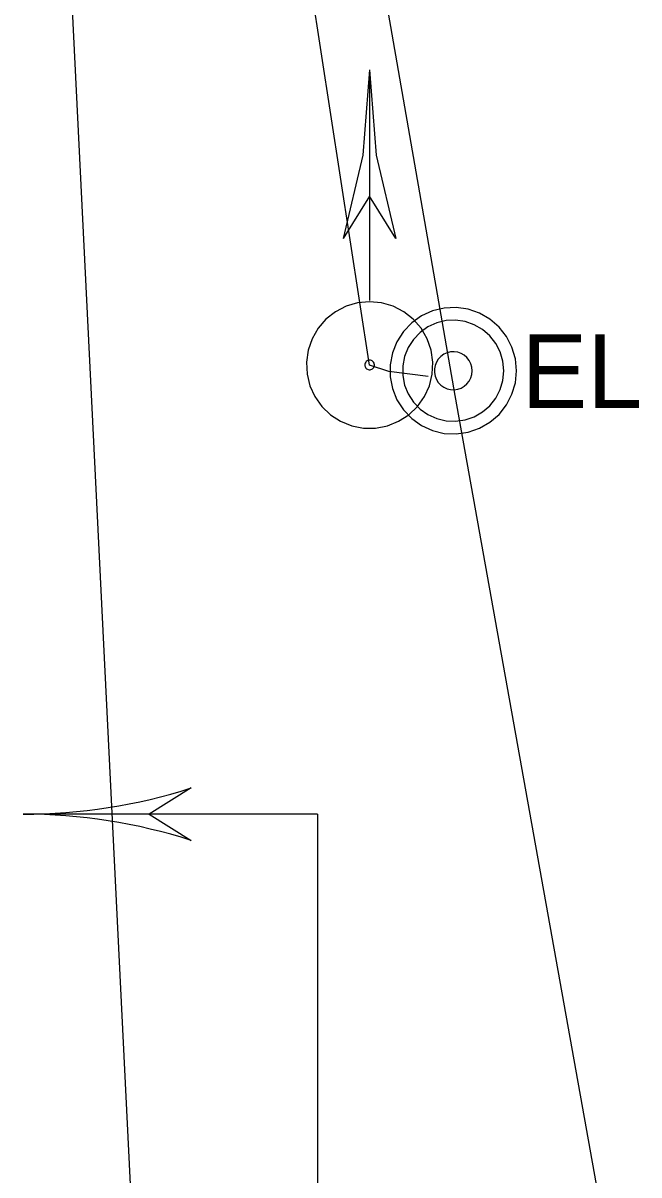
# Model space of a CAD drawing. Extents: x 600849 to 606371, y 330010 to 403088.
# Drawn here: x 604097.6 to 604129.7, y 339317.5 to 339377.5 of the extents above; entities that cross this region are included whole.
import ezdxf

# ---------------------------------------------------------------- set-up
doc = ezdxf.new("R2010")
doc.units = 0
for name, color, linetype in [('Default', 7, 'Continuous'), ('E_FTMS_Conduit', 7, 'Continuous'), ('E_SIG', 7, 'Continuous'), ('E_SIG_Conduit', 7, 'Continuous'), ('E_UTL_E', 7, 'Continuous'), ('E_UTL_E_UG', 7, 'Continuous')]:
    doc.layers.add(name, color=color, linetype=linetype)

# ---------------------------------------------------------------- blocks, each defined once
blk = doc.blocks.new('POINT_DISPLAY')
at = {"layer": 'Default'}
blk.add_line((0, 0), (0, 0), dxfattribs=at)
blk = doc.blocks.new('TFSM')
at = {"layer": 'E_SIG'}
for q in [(156.04, 78.02), (17, 0.01)]:
    blk.add_line((156.04, 0.01), q, dxfattribs=at)
blk.add_lwpolyline([(163.02, 33.44), (156.04, 44.59), (149.06, 33.44)], dxfattribs=at)
for radius in [16.72, 1.28]:
    blk.add_circle((0, 0), radius, dxfattribs=at)
for centre, start, end in [((9.9, 78.02), 342.2377, 0), ((302.18, 78.02), 180, 197.7623)]:
    blk.add_arc(centre, 146.14, start, end, dxfattribs=at)
blk.add_blockref('POINT_DISPLAY', (117.03, 0.01), dxfattribs=at)

msp = doc.modelspace()

# ---------------------------------------------------------------- linework, layer by layer
at = {"layer": 'E_FTMS_Conduit'}
msp.add_lwpolyline([(604103.912, 339302.891), (604098.312, 339416.287)], dxfattribs=at)
at = {"layer": 'E_SIG'}
for points in [[(604115.692, 339375.102), (604115.346, 339370.649), (604114.317, 339366.302)], [(604115.692, 339375.102), (604116.038, 339370.649), (604117.067, 339366.302)], [(604115.694, 339375.101), (604115.694, 339363.06)], [(604115.694, 339368.503), (604114.316, 339366.302)], [(604117.065, 339366.302), (604115.694, 339368.503)], [(604115.692, 339363.002), (604115.068, 339362.942), (604114.466, 339362.766), (604113.908, 339362.478), (604113.415, 339362.09), (604113.004, 339361.616), (604112.69, 339361.073), (604112.485, 339360.48), (604112.396, 339359.859), (604112.426, 339359.232), (604112.574, 339358.623), (604112.834, 339358.052), (604113.198, 339357.541), (604113.652, 339357.108), (604114.18, 339356.769), (604114.763, 339356.536), (604115.379, 339356.417), (604116.006, 339356.417), (604116.622, 339356.536), (604117.204, 339356.769), (604117.732, 339357.108), (604118.186, 339357.541), (604118.55, 339358.052), (604118.811, 339358.623), (604118.959, 339359.232), (604118.989, 339359.859), (604118.899, 339360.48), (604118.694, 339361.073), (604118.38, 339361.616), (604117.97, 339362.09), (604117.476, 339362.478), (604116.919, 339362.766), (604116.317, 339362.942), (604115.692, 339363.002)], [(604115.692, 339359.954), (604115.644, 339359.95), (604115.598, 339359.936), (604115.556, 339359.914), (604115.518, 339359.885), (604115.487, 339359.848), (604115.463, 339359.807), (604115.447, 339359.762), (604115.44, 339359.714), (604115.442, 339359.666), (604115.454, 339359.62), (604115.474, 339359.576), (604115.502, 339359.537), (604115.536, 339359.504), (604115.577, 339359.478), (604115.621, 339359.46), (604115.668, 339359.451), (604115.716, 339359.451), (604115.763, 339359.46), (604115.808, 339359.478), (604115.848, 339359.504), (604115.883, 339359.537), (604115.911, 339359.576), (604115.931, 339359.62), (604115.942, 339359.666), (604115.944, 339359.714), (604115.938, 339359.762), (604115.922, 339359.807), (604115.898, 339359.848), (604115.866, 339359.885), (604115.829, 339359.914), (604115.786, 339359.936), (604115.74, 339359.95), (604115.692, 339359.954)]]:
    msp.add_lwpolyline(points, dxfattribs=at)
at = {"layer": 'E_SIG_Conduit'}
msp.add_lwpolyline([(604118.752, 339359.101), (604116.702, 339359.361), (604115.692, 339359.701), (604107.11, 339415.265), (604107.483, 339420.978), (604107.517, 339422.151)], dxfattribs=at)
at = {"layer": 'E_UTL_E'}
for points in [[(604123.353, 339359.402), (604123.294, 339360.027), (604123.117, 339360.629), (604122.83, 339361.187), (604122.442, 339361.68), (604121.968, 339362.091), (604121.424, 339362.404), (604120.831, 339362.609), (604120.21, 339362.699), (604119.584, 339362.669), (604118.974, 339362.521), (604118.403, 339362.26), (604117.892, 339361.896), (604117.459, 339361.442), (604117.12, 339360.915), (604116.887, 339360.332), (604116.768, 339359.716), (604116.768, 339359.089), (604116.887, 339358.473), (604117.12, 339357.89), (604117.459, 339357.363), (604117.892, 339356.908), (604118.403, 339356.545), (604118.974, 339356.284), (604119.584, 339356.136), (604120.21, 339356.106), (604120.831, 339356.195), (604121.424, 339356.401), (604121.968, 339356.714), (604122.442, 339357.125), (604122.83, 339357.618), (604123.117, 339358.176), (604123.294, 339358.778), (604123.353, 339359.402)], [(604123.353, 339359.402), (604123.294, 339360.027), (604123.117, 339360.629), (604122.83, 339361.187), (604122.442, 339361.68), (604121.968, 339362.091), (604121.424, 339362.404), (604120.831, 339362.609), (604120.21, 339362.699), (604119.584, 339362.669), (604118.974, 339362.521), (604118.403, 339362.26), (604117.892, 339361.896), (604117.459, 339361.442), (604117.12, 339360.915), (604116.887, 339360.332), (604116.768, 339359.716), (604116.768, 339359.089), (604116.887, 339358.473), (604117.12, 339357.89), (604117.459, 339357.363), (604117.892, 339356.908), (604118.403, 339356.545), (604118.974, 339356.284), (604119.584, 339356.136), (604120.21, 339356.106), (604120.831, 339356.195), (604121.424, 339356.401), (604121.968, 339356.714), (604122.442, 339357.125), (604122.83, 339357.618), (604123.117, 339358.176), (604123.294, 339358.778), (604123.353, 339359.402)], [(604122.693, 339359.402), (604122.646, 339359.902), (604122.504, 339360.384), (604122.274, 339360.83), (604121.964, 339361.224), (604121.585, 339361.553), (604121.15, 339361.804), (604120.676, 339361.968), (604120.179, 339362.039), (604119.678, 339362.016), (604119.19, 339361.897), (604118.733, 339361.689), (604118.325, 339361.398), (604117.978, 339361.034), (604117.707, 339360.612), (604117.52, 339360.146), (604117.425, 339359.653), (604117.425, 339359.151), (604117.52, 339358.659), (604117.707, 339358.193), (604117.978, 339357.77), (604118.325, 339357.407), (604118.733, 339357.116), (604119.19, 339356.908), (604119.678, 339356.789), (604120.179, 339356.765), (604120.676, 339356.837), (604121.15, 339357.001), (604121.585, 339357.252), (604121.964, 339357.581), (604122.274, 339357.975), (604122.504, 339358.421), (604122.646, 339358.903), (604122.693, 339359.402)], [(604122.693, 339359.402), (604122.646, 339359.902), (604122.504, 339360.384), (604122.274, 339360.83), (604121.964, 339361.224), (604121.585, 339361.553), (604121.15, 339361.804), (604120.676, 339361.968), (604120.179, 339362.039), (604119.678, 339362.016), (604119.19, 339361.897), (604118.733, 339361.689), (604118.325, 339361.398), (604117.978, 339361.034), (604117.707, 339360.612), (604117.52, 339360.146), (604117.425, 339359.653), (604117.425, 339359.151), (604117.52, 339358.659), (604117.707, 339358.193), (604117.978, 339357.77), (604118.325, 339357.407), (604118.733, 339357.116), (604119.19, 339356.908), (604119.678, 339356.789), (604120.179, 339356.765), (604120.676, 339356.837), (604121.15, 339357.001), (604121.585, 339357.252), (604121.964, 339357.581), (604122.274, 339357.975), (604122.504, 339358.421), (604122.646, 339358.903), (604122.693, 339359.402)], [(604121.043, 339359.402), (604121.026, 339359.59), (604120.973, 339359.77), (604120.886, 339359.938), (604120.77, 339360.086), (604120.628, 339360.209), (604120.465, 339360.303), (604120.287, 339360.365), (604120.101, 339360.391), (604119.913, 339360.382), (604119.73, 339360.338), (604119.558, 339360.26), (604119.405, 339360.151), (604119.275, 339360.014), (604119.173, 339359.856), (604119.104, 339359.681), (604119.068, 339359.497), (604119.068, 339359.308), (604119.104, 339359.124), (604119.173, 339358.949), (604119.275, 339358.79), (604119.405, 339358.654), (604119.558, 339358.545), (604119.73, 339358.467), (604119.913, 339358.423), (604120.101, 339358.414), (604120.287, 339358.44), (604120.465, 339358.502), (604120.628, 339358.596), (604120.77, 339358.719), (604120.886, 339358.867), (604120.973, 339359.034), (604121.026, 339359.215), (604121.043, 339359.402)], [(604121.043, 339359.402), (604121.026, 339359.59), (604120.973, 339359.77), (604120.886, 339359.938), (604120.77, 339360.086), (604120.628, 339360.209), (604120.465, 339360.303), (604120.287, 339360.365), (604120.101, 339360.391), (604119.913, 339360.382), (604119.73, 339360.338), (604119.558, 339360.26), (604119.405, 339360.151), (604119.275, 339360.014), (604119.173, 339359.856), (604119.104, 339359.681), (604119.068, 339359.497), (604119.068, 339359.308), (604119.104, 339359.124), (604119.173, 339358.949), (604119.275, 339358.79), (604119.405, 339358.654), (604119.558, 339358.545), (604119.73, 339358.467), (604119.913, 339358.423), (604120.101, 339358.414), (604120.287, 339358.44), (604120.465, 339358.502), (604120.628, 339358.596), (604120.77, 339358.719), (604120.886, 339358.867), (604120.973, 339359.034), (604121.026, 339359.215), (604121.043, 339359.402)]]:
    msp.add_lwpolyline(points, dxfattribs=at)
at = {"layer": 'E_UTL_E_UG'}
msp.add_lwpolyline([(604129.532, 339305.811), (604120.152, 339358.111), (604111.282, 339408.981)], dxfattribs=at)

# ---------------------------------------------------------------- block references
at = {"layer": 'E_UTL_E_UG', "xscale": 0.19685000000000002, "yscale": 0.19685000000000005, "rotation": 89.99999999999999}
msp.add_blockref('TFSM', (604112.972, 339305.561), dxfattribs=at)

# ---------------------------------------------------------------- texts
at = {"layer": 'E_UTL_E'}
msp.add_text('EL', height=3.8491, dxfattribs=at).set_placement((604123.617, 339357.457))
msp.add_text('EL', height=3.8491, dxfattribs=at).set_placement((604123.617, 339357.457))

doc.saveas('drawing.dxf')
